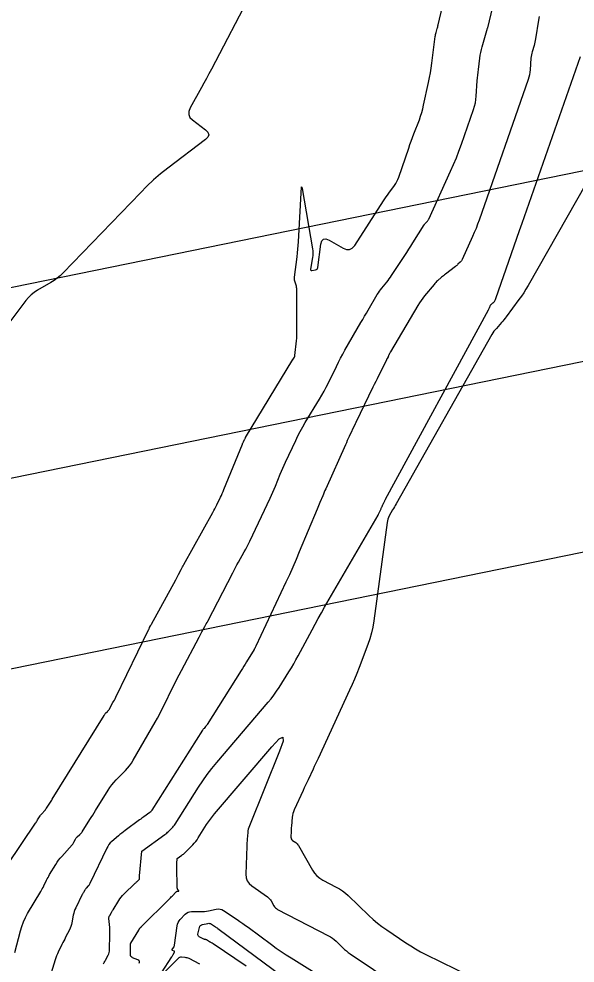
# Model space of a CAD drawing. Extents: x 658976 to 668721, y 639543 to 647196.
# Drawn here: x 662756.8 to 662801.4, y 642220 to 642295.8 of the extents above; entities that cross this region are included whole.
import ezdxf

# ---------------------------------------------------------------- set-up
doc = ezdxf.new("R2010")
doc.units = 0
for name, color, linetype in [('Ex_Major Contours', 7, 'Continuous'), ('Ex_Minor Contours', 7, 'Continuous'), ('R_Water', 7, 'Continuous')]:
    doc.layers.add(name, color=color, linetype=linetype)

msp = doc.modelspace()

# ---------------------------------------------------------------- linework, layer by layer
at = {"layer": 'Ex_Major Contours'}
msp.add_lwpolyline([(662766.426, 642219.964), (662766.458, 642220.051), (662766.453, 642220.125), (662766.41, 642220.185), (662766.329, 642220.231), (662765.914, 642220.395), (662765.834, 642220.439), (662765.778, 642220.498), (662765.746, 642220.573), (662765.736, 642220.663), (662765.749, 642221.182), (662765.749, 642221.216), (662765.748, 642221.25), (662765.747, 642221.284), (662765.745, 642221.318), (662765.734, 642221.454), (662765.734, 642221.487), (662765.738, 642221.519), (662765.749, 642221.55), (662765.764, 642221.58), (662766.397, 642222.619), (662766.426, 642222.666), (662766.473, 642222.744), (662766.483, 642222.759), (662766.494, 642222.774), (662766.505, 642222.788), (662766.518, 642222.801), (662766.593, 642222.871), (662766.61, 642222.888), (662766.626, 642222.904), (662766.643, 642222.92), (662766.66, 642222.936), (662768.829, 642225.087), (662768.892, 642225.151), (662768.955, 642225.214), (662769.017, 642225.279), (662769.078, 642225.343), (662769.411, 642225.698), (662769.429, 642225.714), (662769.448, 642225.725), (662769.47, 642225.732), (662769.494, 642225.734), (662769.592, 642225.735), (662769.612, 642225.737), (662769.622, 642225.745), (662769.622, 642225.758), (662769.613, 642225.775), (662769.53, 642225.892), (662769.514, 642225.919), (662769.502, 642225.948), (662769.495, 642225.978), (662769.492, 642226.009), (662769.448, 642227.728), (662769.447, 642227.791), (662769.448, 642227.854), (662769.451, 642227.917), (662769.456, 642227.98), (662769.491, 642228.355), (662769.492, 642228.358), (662769.497, 642228.363), (662769.867, 642228.63), (662769.928, 642228.676), (662769.986, 642228.724), (662770.043, 642228.774), (662770.098, 642228.827), (662770.74, 642229.474), (662770.862, 642229.602), (662770.975, 642229.737), (662771.081, 642229.878), (662771.18, 642230.025), (662771.852, 642231.084), (662771.999, 642231.307), (662772.154, 642231.525), (662772.317, 642231.738), (662772.487, 642231.945), (662777.096, 642237.344), (662777.681, 642237.961), (662777.979, 642238.104), (662777.988, 642237.774), (662777.71, 642236.971), (662775.283, 642230.983), (662775.236, 642230.855), (662775.2, 642230.724), (662775.173, 642230.591), (662775.156, 642230.456), (662775.107, 642229.91), (662775.096, 642229.774), (662775.087, 642229.637), (662775.08, 642229.5), (662775.075, 642229.364), (662775.01, 642227.106), (662775.033, 642226.827), (662775.118, 642226.579), (662775.265, 642226.362), (662775.475, 642226.176), (662776.738, 642225.28), (662776.824, 642225.213), (662776.901, 642225.137), (662776.969, 642225.053), (662777.028, 642224.962), (662777.248, 642224.579), (662777.308, 642224.489), (662777.379, 642224.411), (662777.461, 642224.343), (662777.554, 642224.287), (662781.628, 642222.172), (662781.793, 642222.079), (662781.951, 642221.974), (662782.1, 642221.858), (662782.242, 642221.731), (662782.792, 642221.2), (662782.932, 642221.071), (662783.078, 642220.948), (662783.229, 642220.832), (662783.385, 642220.722), (662789.068, 642216.901)], dxfattribs=at)
at = {"layer": 'Ex_Minor Contours'}
for points in [[(662756.45, 642220.825), (662756.895, 642222.554), (662757.004, 642222.921), (662757.138, 642223.278), (662757.297, 642223.623), (662757.482, 642223.959), (662758.535, 642225.719), (662758.599, 642225.829), (662758.661, 642225.94), (662758.721, 642226.053), (662758.778, 642226.166), (662759.004, 642226.623), (662759.062, 642226.737), (662759.122, 642226.849), (662759.184, 642226.961), (662759.248, 642227.071), (662759.74, 642227.894), (662759.848, 642228.064), (662759.964, 642228.229), (662760.088, 642228.387), (662760.221, 642228.54), (662761.057, 642229.457), (662761.1, 642229.506), (662761.138, 642229.559), (662761.172, 642229.614), (662761.202, 642229.672), (662761.315, 642229.909), (662761.346, 642229.966), (662761.382, 642230.019), (662761.424, 642230.068), (662761.471, 642230.113), (662761.683, 642230.297), (662761.733, 642230.343), (662761.779, 642230.393), (662761.821, 642230.446), (662761.859, 642230.503), (662762.476, 642231.487), (662762.591, 642231.67), (662762.705, 642231.854), (662762.82, 642232.038), (662762.933, 642232.222), (662763.94, 642233.851), (662764.084, 642234.07), (662764.24, 642234.28), (662764.408, 642234.48), (662764.586, 642234.672), (662765.326, 642235.42), (662765.504, 642235.612), (662765.668, 642235.814), (662765.819, 642236.027), (662765.957, 642236.249), (662767.709, 642239.299), (662767.9, 642239.638), (662768.085, 642239.981), (662768.265, 642240.327), (662768.438, 642240.676), (662769.118, 642242.078), (662769.29, 642242.428), (662769.465, 642242.776), (662769.644, 642243.122), (662769.825, 642243.467), (662771.244, 642246.135), (662771.302, 642246.243), (662771.36, 642246.351), (662771.418, 642246.459), (662771.476, 642246.566), (662771.712, 642246.996), (662771.77, 642247.104), (662771.828, 642247.212), (662771.885, 642247.32), (662771.942, 642247.429), (662773.951, 642251.304), (662774.062, 642251.516), (662774.174, 642251.727), (662774.289, 642251.937), (662774.405, 642252.146), (662774.873, 642252.981), (662774.988, 642253.191), (662775.099, 642253.402), (662775.207, 642253.615), (662775.311, 642253.831), (662776.955, 642257.301), (662777.065, 642257.538), (662777.172, 642257.776), (662777.275, 642258.015), (662777.376, 642258.256), (662777.77, 642259.224), (662777.87, 642259.465), (662777.973, 642259.705), (662778.08, 642259.943), (662778.189, 642260.18), (662779.005, 642261.925), (662779.183, 642262.292), (662779.371, 642262.654), (662779.568, 642263.01), (662779.776, 642263.361), (662780.921, 642265.243), (662781.11, 642265.561), (662781.29, 642265.883), (662781.462, 642266.209), (662781.627, 642266.54), (662782.269, 642267.872), (662782.433, 642268.204), (662782.602, 642268.532), (662782.778, 642268.857), (662782.961, 642269.178), (662784.238, 642271.384), (662784.385, 642271.637), (662784.532, 642271.89), (662784.68, 642272.142), (662784.828, 642272.394), (662785.558, 642273.632), (662785.642, 642273.767), (662785.73, 642273.898), (662785.824, 642274.027), (662785.922, 642274.151), (662786.326, 642274.642), (662786.426, 642274.767), (662786.521, 642274.893), (662786.614, 642275.022), (662786.703, 642275.154), (662787.764, 642276.767), (662787.929, 642277.019), (662788.092, 642277.272), (662788.254, 642277.526), (662788.413, 642277.782), (662789.314, 642279.229), (662789.342, 642279.272), (662789.372, 642279.313), (662789.405, 642279.351), (662789.44, 642279.388), (662789.586, 642279.532), (662789.62, 642279.569), (662789.651, 642279.609), (662789.678, 642279.652), (662789.701, 642279.697), (662791.446, 642283.539), (662791.681, 642284.073), (662791.904, 642284.612), (662792.115, 642285.155), (662792.313, 642285.704), (662793.283, 642288.482), (662793.366, 642288.748), (662793.431, 642289.019), (662793.477, 642289.293), (662793.505, 642289.571), (662793.588, 642290.791), (662793.605, 642291.02), (662793.626, 642291.249), (662793.65, 642291.478), (662793.677, 642291.706), (662793.794, 642292.619), (662793.827, 642292.846), (662793.869, 642293.072), (662793.92, 642293.296), (662793.98, 642293.518), (662794.413, 642295.017), (662794.419, 642295.039), (662794.42, 642295.045), (662796.067, 642301.927)], [(662754.696, 642226.155), (662758.12, 642231.208), (662758.162, 642231.27), (662758.203, 642231.334), (662758.243, 642231.397), (662758.282, 642231.462), (662758.437, 642231.721), (662758.477, 642231.784), (662758.521, 642231.846), (662758.567, 642231.905), (662758.616, 642231.962), (662758.85, 642232.217), (662758.904, 642232.28), (662758.955, 642232.344), (662759.004, 642232.411), (662759.049, 642232.48), (662759.261, 642232.818), (662759.311, 642232.898), (662759.361, 642232.978), (662759.411, 642233.058), (662759.46, 642233.138), (662763.614, 642239.857), (662763.643, 642239.901), (662763.674, 642239.944), (662763.708, 642239.984), (662763.744, 642240.022), (662763.892, 642240.173), (662763.928, 642240.211), (662763.961, 642240.252), (662763.991, 642240.295), (662764.019, 642240.339), (662764.328, 642240.878), (662764.388, 642240.983), (662764.445, 642241.09), (662764.501, 642241.197), (662764.555, 642241.306), (662767.209, 642246.774), (662767.226, 642246.808), (662767.243, 642246.841), (662767.26, 642246.875), (662767.278, 642246.908), (662767.348, 642247.041), (662767.366, 642247.074), (662767.384, 642247.107), (662767.402, 642247.141), (662767.42, 642247.174), (662769.374, 642250.747), (662769.43, 642250.849), (662769.484, 642250.951), (662769.538, 642251.053), (662769.592, 642251.156), (662769.805, 642251.567), (662769.859, 642251.669), (662769.913, 642251.771), (662769.969, 642251.873), (662770.025, 642251.974), (662772.361, 642256.142), (662772.443, 642256.291), (662772.522, 642256.442), (662772.599, 642256.593), (662772.673, 642256.746), (662772.963, 642257.36), (662773.035, 642257.514), (662773.105, 642257.669), (662773.172, 642257.825), (662773.237, 642257.982), (662774.724, 642261.627), (662774.743, 642261.674), (662774.763, 642261.72), (662774.784, 642261.766), (662774.805, 642261.812), (662774.891, 642261.996), (662774.913, 642262.041), (662774.936, 642262.086), (662774.961, 642262.13), (662774.986, 642262.174), (662778.785, 642268.412), (662778.79, 642268.42), (662778.798, 642268.437), (662778.803, 642268.445), (662778.899, 642268.611), (662778.914, 642268.641), (662778.926, 642268.671), (662778.934, 642268.702), (662778.939, 642268.734), (662779.064, 642269.925), (662779.083, 642270.135), (662779.097, 642270.345), (662779.104, 642270.555), (662779.107, 642270.765), (662779.095, 642274.045), (662779.091, 642274.129), (662779.081, 642274.213), (662779.065, 642274.296), (662779.042, 642274.378), (662778.937, 642274.703), (662778.915, 642274.785), (662778.903, 642274.867), (662778.9, 642274.951), (662778.906, 642275.035), (662779.121, 642276.672), (662779.157, 642276.974), (662779.188, 642277.276), (662779.213, 642277.578), (662779.232, 642277.881), (662779.468, 642282.27), (662779.469, 642282.272), (662779.47, 642282.274), (662779.471, 642282.274), (662779.474, 642282.273), (662779.487, 642282.265), (662779.488, 642282.265), (662779.489, 642282.268), (662779.493, 642282.259), (662779.495, 642282.256), (662779.501, 642282.253), (662779.503, 642282.25), (662779.52, 642282.192), (662779.523, 642282.182), (662779.526, 642282.172), (662779.528, 642282.162), (662779.53, 642282.152), (662780.355, 642277.311), (662780.378, 642277.134), (662780.385, 642276.957), (662780.377, 642276.779), (662780.354, 642276.602), (662780.193, 642275.687), (662780.19, 642275.624), (662780.21, 642275.584), (662780.251, 642275.565), (662780.313, 642275.569), (662780.605, 642275.627), (662780.671, 642275.649), (662780.72, 642275.686), (662780.754, 642275.738), (662780.772, 642275.804), (662781.03, 642277.691), (662781.104, 642277.954), (662781.238, 642278.095), (662781.432, 642278.115), (662781.685, 642278.013), (662782.819, 642277.362), (662783.089, 642277.254), (662783.333, 642277.255), (662783.55, 642277.365), (662783.741, 642277.585), (662786.06, 642281.155), (662786.164, 642281.313), (662786.27, 642281.47), (662786.378, 642281.625), (662786.489, 642281.779), (662786.933, 642282.393), (662787.037, 642282.549), (662787.13, 642282.712), (662787.21, 642282.882), (662787.278, 642283.058), (662788.078, 642285.384), (662788.178, 642285.673), (662788.281, 642285.96), (662788.387, 642286.247), (662788.495, 642286.533), (662788.932, 642287.674), (662789.036, 642287.961), (662789.128, 642288.251), (662789.209, 642288.544), (662789.279, 642288.841), (662789.673, 642290.664), (662789.751, 642291.046), (662789.821, 642291.429), (662789.883, 642291.813), (662789.936, 642292.199), (662790.212, 642294.361), (662790.224, 642294.44), (662790.239, 642294.518), (662790.256, 642294.596), (662790.277, 642294.672), (662790.365, 642294.979), (662790.387, 642295.055), (662790.407, 642295.132), (662790.427, 642295.209), (662790.446, 642295.287), (662791.627, 642300.294)], [(662775.429, 642297.862), (662772.237, 642291.729), (662772.041, 642291.356), (662771.843, 642290.985), (662771.641, 642290.616), (662771.437, 642290.248), (662770.52, 642288.613), (662770.414, 642288.34), (662770.411, 642288.088), (662770.514, 642287.859), (662770.721, 642287.651), (662771.761, 642286.864), (662771.955, 642286.667), (662772.021, 642286.47), (662771.956, 642286.273), (662771.761, 642286.075), (662768.74, 642283.776), (662768.159, 642283.316), (662767.598, 642282.835), (662767.055, 642282.333), (662766.531, 642281.809), (662760.327, 642275.368), (662760.102, 642275.151), (662759.865, 642274.951), (662759.613, 642274.768), (662759.348, 642274.603), (662758.261, 642273.977), (662758, 642273.808), (662757.759, 642273.616), (662757.539, 642273.401), (662757.34, 642273.162), (662749.918, 642263.302)], [(662798.55, 642295.953), (662798.5, 642295.66), (662798.258, 642294.158), (662798.235, 642294.027), (662798.207, 642293.897), (662798.175, 642293.768), (662798.139, 642293.64), (662797.987, 642293.129), (662797.952, 642293.001), (662797.925, 642292.872), (662797.905, 642292.741), (662797.892, 642292.608), (662797.829, 642291.674), (662797.809, 642291.476), (662797.776, 642291.28), (662797.729, 642291.086), (662797.67, 642290.896), (662793.732, 642279.614), (662793.61, 642279.279), (662793.482, 642278.946), (662793.345, 642278.617), (662793.202, 642278.291), (662792.371, 642276.462), (662792.341, 642276.404), (662792.307, 642276.349), (662792.267, 642276.297), (662792.223, 642276.249), (662792.035, 642276.064), (662791.987, 642276.018), (662791.938, 642275.974), (662791.888, 642275.932), (662791.836, 642275.892), (662791.025, 642275.277), (662790.944, 642275.215), (662790.864, 642275.151), (662790.785, 642275.085), (662790.708, 642275.019), (662790.399, 642274.749), (662790.323, 642274.68), (662790.25, 642274.609), (662790.181, 642274.534), (662790.114, 642274.456), (662789.353, 642273.531), (662789.208, 642273.348), (662789.071, 642273.159), (662788.941, 642272.966), (662788.818, 642272.767), (662786.617, 642269.037), (662786.598, 642269.005), (662786.581, 642268.972), (662786.564, 642268.938), (662786.547, 642268.904), (662786.483, 642268.766), (662786.468, 642268.733), (662786.452, 642268.7), (662786.435, 642268.668), (662786.418, 642268.636), (662786.349, 642268.509), (662786.332, 642268.477), (662786.315, 642268.445), (662786.298, 642268.412), (662786.282, 642268.38), (662785.647, 642267.102), (662785.536, 642266.878), (662785.426, 642266.653), (662785.316, 642266.428), (662785.207, 642266.203), (662783.835, 642263.355), (662783.829, 642263.343), (662783.823, 642263.332), (662783.816, 642263.32), (662783.809, 642263.309), (662783.782, 642263.264), (662783.775, 642263.252), (662783.769, 642263.241), (662783.763, 642263.229), (662783.757, 642263.217), (662783.303, 642262.246), (662783.226, 642262.08), (662783.149, 642261.914), (662783.073, 642261.747), (662782.998, 642261.58), (662781.415, 642258.031), (662781.355, 642257.896), (662781.296, 642257.761), (662781.237, 642257.626), (662781.179, 642257.491), (662780.949, 642256.949), (662780.892, 642256.813), (662780.835, 642256.677), (662780.778, 642256.541), (662780.721, 642256.405), (662779.296, 642252.984), (662779.037, 642252.37), (662778.77, 642251.759), (662778.497, 642251.151), (662778.216, 642250.546), (662775.799, 642245.406), (662775.778, 642245.362), (662775.756, 642245.317), (662775.714, 642245.229), (662775.703, 642245.207), (662775.692, 642245.185), (662775.68, 642245.164), (662775.667, 642245.143), (662775.054, 642244.148), (662774.947, 642243.976), (662774.84, 642243.803), (662774.732, 642243.631), (662774.624, 642243.459), (662771.885, 642239.117), (662771.858, 642239.077), (662771.83, 642239.037), (662771.801, 642238.998), (662771.77, 642238.961), (662771.644, 642238.813), (662771.613, 642238.776), (662771.583, 642238.737), (662771.555, 642238.698), (662771.529, 642238.657), (662767.459, 642232.239), (662767.448, 642232.222), (662767.435, 642232.205), (662767.422, 642232.189), (662767.407, 642232.174), (662767.348, 642232.114), (662767.333, 642232.1), (662767.317, 642232.086), (662767.301, 642232.073), (662767.284, 642232.06), (662766.81, 642231.718), (662766.726, 642231.657), (662766.641, 642231.596), (662766.557, 642231.534), (662766.473, 642231.472), (662765.306, 642230.617), (662765.167, 642230.513), (662765.031, 642230.407), (662764.897, 642230.297), (662764.765, 642230.185), (662764.241, 642229.732), (662764.118, 642229.613), (662764.008, 642229.484), (662763.912, 642229.343), (662763.831, 642229.193), (662762.473, 642226.349), (662762.447, 642226.299), (662762.418, 642226.252), (662762.385, 642226.207), (662762.349, 642226.164), (662762.19, 642225.991), (662762.157, 642225.952), (662762.125, 642225.912), (662762.096, 642225.87), (662762.069, 642225.827), (662761.964, 642225.651), (662761.938, 642225.607), (662761.913, 642225.562), (662761.889, 642225.517), (662761.866, 642225.471), (662761.34, 642224.407), (662761.276, 642224.267), (662761.223, 642224.123), (662761.181, 642223.976), (662761.148, 642223.825), (662761.039, 642223.216), (662761.006, 642223.065), (662760.962, 642222.918), (662760.906, 642222.776), (662760.84, 642222.637), (662760.53, 642222.048), (662760.455, 642221.904), (662760.381, 642221.759), (662760.309, 642221.614), (662760.237, 642221.468), (662759.94, 642220.856), (662759.87, 642220.704), (662759.806, 642220.549), (662759.747, 642220.393), (662759.694, 642220.234), (662758.746, 642217.189)], [(662763.585, 642219.913), (662763.635, 642220.014), (662763.686, 642220.113), (662763.738, 642220.213), (662763.946, 642220.609), (662763.992, 642220.71), (662764.026, 642220.814), (662764.047, 642220.921), (662764.056, 642221.031), (662764.086, 642222.272), (662764.087, 642222.415), (662764.085, 642222.557), (662764.079, 642222.699), (662764.069, 642222.841), (662764.011, 642223.561), (662764.011, 642223.625), (662764.02, 642223.687), (662764.039, 642223.747), (662764.069, 642223.804), (662764.206, 642224.029), (662764.24, 642224.085), (662764.274, 642224.141), (662764.308, 642224.197), (662764.342, 642224.254), (662764.793, 642224.997), (662764.883, 642225.136), (662764.983, 642225.268), (662765.09, 642225.393), (662765.207, 642225.512), (662766.125, 642226.384), (662766.16, 642226.418), (662766.195, 642226.452), (662766.23, 642226.486), (662766.265, 642226.52), (662766.436, 642226.69), (662766.452, 642226.709), (662766.463, 642226.729), (662766.469, 642226.752), (662766.471, 642226.776), (662766.468, 642226.878), (662766.468, 642226.903), (662766.469, 642226.928), (662766.47, 642226.953), (662766.472, 642226.979), (662766.655, 642228.959), (662766.657, 642228.961), (662768.494, 642230.286), (662768.573, 642230.345), (662768.649, 642230.408), (662768.723, 642230.474), (662768.794, 642230.543), (662769.074, 642230.824), (662769.142, 642230.896), (662769.205, 642230.971), (662769.265, 642231.05), (662769.32, 642231.132), (662771.198, 642234.095), (662771.538, 642234.61), (662771.895, 642235.112), (662772.27, 642235.601), (662772.662, 642236.078), (662776.786, 642240.909), (662777.022, 642241.195), (662777.247, 642241.49), (662777.462, 642241.793), (662777.666, 642242.103), (662778.459, 642243.362), (662778.655, 642243.678), (662778.845, 642243.997), (662779.028, 642244.32), (662779.206, 642244.647), (662780.318, 642246.728), (662780.563, 642247.183), (662780.813, 642247.636), (662781.067, 642248.086), (662781.325, 642248.535), (662785.628, 642255.939), (662785.66, 642255.996), (662785.69, 642256.053), (662785.718, 642256.112), (662785.745, 642256.171), (662785.862, 642256.449), (662785.88, 642256.49), (662785.898, 642256.531), (662785.916, 642256.572), (662785.934, 642256.613), (662786.011, 642256.785), (662786.027, 642256.821), (662786.044, 642256.858), (662786.061, 642256.894), (662786.079, 642256.93), (662786.15, 642257.073), (662786.168, 642257.109), (662786.187, 642257.145), (662786.205, 642257.18), (662786.224, 642257.216), (662794.481, 642272.413), (662794.503, 642272.454), (662794.524, 642272.495), (662794.544, 642272.536), (662794.564, 642272.578), (662794.654, 642272.774), (662794.668, 642272.801), (662794.685, 642272.825), (662794.704, 642272.848), (662794.725, 642272.869), (662794.843, 642272.972), (662794.853, 642272.98), (662794.863, 642272.989), (662794.873, 642272.997), (662794.884, 642273.005), (662794.937, 642273.046), (662794.945, 642273.052), (662794.953, 642273.059), (662794.967, 642273.073), (662794.971, 642273.077), (662794.974, 642273.081), (662794.976, 642273.085), (662794.978, 642273.089), (662795.042, 642273.229), (662795.053, 642273.254), (662795.064, 642273.28), (662795.073, 642273.305), (662795.083, 642273.331), (662796.341, 642276.937), (662796.554, 642277.546), (662796.767, 642278.155), (662796.981, 642278.765), (662797.195, 642279.374), (662801.884, 642292.738)], [(662802.327, 642282.544), (662797.666, 642274.36), (662797.495, 642274.07), (662797.316, 642273.786), (662797.129, 642273.507), (662796.933, 642273.233), (662795.916, 642271.857), (662795.823, 642271.734), (662795.727, 642271.614), (662795.629, 642271.496), (662795.527, 642271.381), (662795.115, 642270.924), (662795.016, 642270.807), (662794.923, 642270.685), (662794.837, 642270.559), (662794.758, 642270.427), (662787.062, 642256.835), (662786.994, 642256.713), (662786.926, 642256.592), (662786.858, 642256.47), (662786.79, 642256.348), (662786.52, 642255.861), (662786.458, 642255.737), (662786.409, 642255.609), (662786.372, 642255.477), (662786.347, 642255.341), (662785.265, 642247.433), (662785.185, 642246.948), (662785.078, 642246.47), (662784.945, 642245.999), (662784.785, 642245.535), (662784.09, 642243.69), (662783.912, 642243.231), (662783.726, 642242.775), (662783.532, 642242.322), (662783.329, 642241.873), (662780.797, 642236.394), (662780.698, 642236.179), (662780.598, 642235.964), (662780.498, 642235.749), (662780.398, 642235.534), (662779.996, 642234.675), (662779.896, 642234.461), (662779.796, 642234.246), (662779.696, 642234.031), (662779.597, 642233.816), (662778.879, 642232.263), (662778.821, 642232.122), (662778.776, 642231.977), (662778.743, 642231.83), (662778.723, 642231.679), (662778.661, 642230.973), (662778.652, 642230.868), (662778.645, 642230.762), (662778.64, 642230.657), (662778.636, 642230.551), (662778.622, 642230.077), (662778.628, 642230.001), (662778.651, 642229.934), (662778.691, 642229.875), (662778.748, 642229.825), (662779.009, 642229.64), (662779.071, 642229.591), (662779.126, 642229.536), (662779.176, 642229.475), (662779.219, 642229.409), (662780.355, 642227.433), (662780.519, 642227.187), (662780.713, 642226.972), (662780.936, 642226.788), (662781.189, 642226.634), (662782.257, 642226.08), (662782.518, 642225.932), (662782.766, 642225.767), (662783.001, 642225.585), (662783.224, 642225.385), (662784.874, 642223.794), (662785.214, 642223.48), (662785.567, 642223.182), (662785.932, 642222.899), (662786.311, 642222.633), (662787.849, 642221.598), (662788.238, 642221.347), (662788.634, 642221.108), (662789.038, 642220.883), (662789.45, 642220.671), (662794.26, 642218.296)], [(662768.24, 642219.188), (662769.064, 642220.483), (662769.09, 642220.524), (662769.115, 642220.566), (662769.14, 642220.609), (662769.164, 642220.652), (662769.272, 642220.849), (662769.282, 642220.877), (662769.281, 642220.901), (662769.267, 642220.921), (662769.241, 642220.936), (662769.111, 642220.987), (662769.086, 642221.002), (662769.073, 642221.02), (662769.073, 642221.043), (662769.087, 642221.069), (662769.214, 642221.249), (662769.239, 642221.289), (662769.259, 642221.332), (662769.273, 642221.377), (662769.283, 642221.423), (662769.495, 642222.962), (662769.525, 642223.102), (662769.575, 642223.233), (662769.645, 642223.354), (662769.735, 642223.465), (662770.135, 642223.892), (662770.241, 642223.985), (662770.358, 642224.052), (662770.487, 642224.092), (662770.627, 642224.106), (662771.353, 642224.109), (662771.515, 642224.114), (662771.675, 642224.126), (662771.835, 642224.147), (662771.994, 642224.176), (662772.627, 642224.307), (662772.783, 642224.324), (662772.932, 642224.311), (662773.076, 642224.267), (662773.213, 642224.193), (662774.3, 642223.468), (662774.525, 642223.316), (662774.748, 642223.161), (662774.969, 642223.003), (662775.188, 642222.843), (662777.057, 642221.456), (662777.444, 642221.176), (662777.837, 642220.904), (662778.236, 642220.641), (662778.641, 642220.387), (662780.366, 642219.333)], [(662775.019, 642219.739), (662772.382, 642221.526), (662772.359, 642221.542), (662772.336, 642221.556), (662772.311, 642221.57), (662772.287, 642221.584), (662772.189, 642221.637), (662772.164, 642221.65), (662772.14, 642221.664), (662772.116, 642221.678), (662772.092, 642221.692), (662771.853, 642221.835), (662771.836, 642221.844), (662771.818, 642221.852), (662771.799, 642221.858), (662771.78, 642221.862), (662771.702, 642221.875), (662771.682, 642221.879), (662771.663, 642221.884), (662771.645, 642221.891), (662771.627, 642221.899), (662771.258, 642222.088), (662771.201, 642222.128), (662771.166, 642222.177), (662771.152, 642222.236), (662771.159, 642222.305), (662771.288, 642222.842), (662771.32, 642222.928), (662771.37, 642222.995), (662771.439, 642223.043), (662771.526, 642223.072), (662771.949, 642223.16), (662772.024, 642223.168), (662772.096, 642223.162), (662772.166, 642223.141), (662772.232, 642223.105), (662772.493, 642222.931), (662772.558, 642222.887), (662772.622, 642222.842), (662772.686, 642222.797), (662772.749, 642222.75), (662778.628, 642218.389)], [(662771.297, 642219.89), (662770.438, 642220.33), (662770.367, 642220.362), (662770.293, 642220.387), (662770.218, 642220.405), (662770.141, 642220.414), (662769.827, 642220.439), (662769.752, 642220.438), (662769.682, 642220.421), (662769.617, 642220.388), (662769.559, 642220.341), (662768.332, 642219.114)]]:
    msp.add_lwpolyline(points, dxfattribs=at)
at = {"layer": 'R_Water'}
for p, q in [((662438.528, 642209.332), (662829.651, 642289.228)), ((662441.53, 642194.635), (662828.715, 642273.727)), ((662444.532, 642179.939), (662827.779, 642258.226))]:
    msp.add_line(p, q, dxfattribs=at)

doc.saveas('drawing.dxf')
